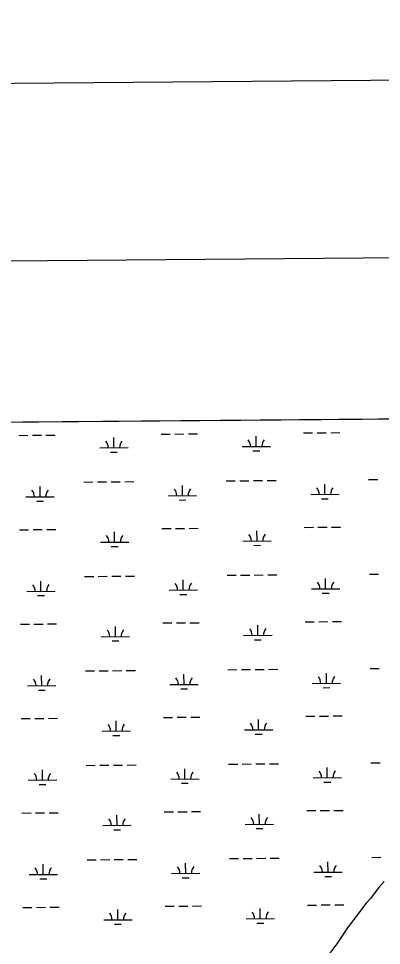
# Model space of a CAD drawing. Extents: x 3568792 to 3606828, y 529143 to 554785.
# Drawn here: x 3578869 to 3580148, y 550936 to 554202 of the extents above; entities that cross this region are included whole.
import ezdxf

# ---------------------------------------------------------------- set-up
doc = ezdxf.new("R2010")
doc.units = 0
for name, color, linetype in [('G-ANNO-NPLT', 7, 'Continuous'), ('V-ANNO-SYMB', 7, 'Continuous'), ('V-GRID-FRAM', 7, 'Continuous'), ('V-SITE-VEGE', 7, 'Continuous'), ('V-WETL-SWMP', 7, 'Continuous')]:
    doc.layers.add(name, color=color, linetype=linetype)

msp = doc.modelspace()

# ---------------------------------------------------------------- linework, layer by layer
at = {"layer": 'G-ANNO-NPLT'}
msp.add_lwpolyline([(3569578.9, 529726.8), (3606244.2, 530036.1), (3606040.4, 554201.9), (3569375, 553892.6)], close=True, dxfattribs=at)
at = {"layer": 'V-ANNO-SYMB'}
msp.add_lwpolyline([(3570406.9, 530358.8), (3603488.9, 530637.9), (3603295.6, 553553.7), (3570213.6, 553274.6), (3570406.9, 530358.8)], dxfattribs=at)
at = {"layer": 'V-GRID-FRAM'}
msp.add_lwpolyline([(3570936, 552713.8), (3602582.8, 552980.8), (3602744.1, 534798.4), (3571081.5, 534531.3), (3570936, 552713.8)], dxfattribs=at)
at = {"layer": 'V-SITE-VEGE'}
for p, q in [((3578563.5, 552778.1), (3582309.5, 552809.7)), ((3580157.6, 551162.1), (3580138.8, 551140.2)), ((3580138.8, 551140.2), (3580109, 551101)), ((3580109, 551101), (3580095, 551085.3)), ((3580095, 551085.3), (3580029.2, 550999)), ((3580029.2, 550999), (3579991.6, 550942.5)), ((3579991.6, 550942.5), (3579949.3, 550886.1))]:
    msp.add_line(p, q, dxfattribs=at)
at = {"layer": 'V-WETL-SWMP'}
for p, q in [((3578506.3, 552777.6), (3587694.5, 552855.2)), ((3578869.9, 552733.5), (3578901.9, 552733.7)), ((3578917.9, 552733.9), (3578949.9, 552734.1)), ((3578965.9, 552734.3), (3578997.9, 552734.5)), ((3579205.1, 552689.9), (3579204.8, 552725.9)), ((3579371.8, 552737.7), (3579403.8, 552738)), ((3579419.8, 552738.1), (3579451.8, 552738.4)), ((3579467.8, 552738.5), (3579499.8, 552738.8)), ((3579707, 552694.1), (3579706.7, 552730.1)), ((3579873.7, 552741.9), (3579905.7, 552742.2)), ((3579921.7, 552742.3), (3579953.7, 552742.6)), ((3579969.7, 552742.7), (3580001.7, 552743)), ((3579657, 552693.7), (3579757, 552694.5)), ((3579155.1, 552689.4), (3579255.1, 552690.3)), ((3579193.3, 552674.3), (3579217.3, 552674.5)), ((3579695.1, 552678.6), (3579719.1, 552678.8)), ((3579099.3, 552568.9), (3579131.3, 552569.2)), ((3579147.3, 552569.3), (3579179.3, 552569.6)), ((3579195.3, 552569.7), (3579227.3, 552570)), ((3579243.3, 552570.1), (3579275.3, 552570.4)), ((3579601.2, 552573.1), (3579633.2, 552573.4)), ((3579649.2, 552573.5), (3579681.2, 552573.8)), ((3579697.2, 552573.9), (3579729.2, 552574.2)), ((3579745.2, 552574.3), (3579777.2, 552574.6)), ((3579948.9, 552525.3), (3579948.6, 552561.3)), ((3580103.1, 552577.4), (3580135.1, 552577.6)), ((3578945.1, 552516.8), (3578944.8, 552552.8)), ((3579447, 552521.1), (3579446.7, 552557.1)), ((3578895.1, 552516.4), (3578995.1, 552517.3)), ((3578933.3, 552501.3), (3578957.3, 552501.5)), ((3579397, 552520.7), (3579497, 552521.5)), ((3579435.2, 552505.5), (3579459.2, 552505.8)), ((3579898.9, 552524.9), (3579998.9, 552525.7)), ((3579937.1, 552509.8), (3579961.1, 552510)), ((3578872.7, 552400.8), (3578904.7, 552401.1)), ((3578920.7, 552401.2), (3578952.7, 552401.5)), ((3578968.7, 552401.6), (3579000.7, 552401.9)), ((3579374.6, 552405), (3579406.6, 552405.3)), ((3579422.6, 552405.4), (3579454.6, 552405.7)), ((3579470.6, 552405.8), (3579502.6, 552406.1)), ((3579876.5, 552409.3), (3579908.5, 552409.5)), ((3579924.5, 552409.7), (3579956.5, 552409.9)), ((3579972.5, 552410.1), (3580004.5, 552410.3)), ((3579207.9, 552357.2), (3579207.6, 552393.2)), ((3579709.8, 552361.4), (3579709.5, 552397.4)), ((3579157.9, 552356.8), (3579257.9, 552357.6)), ((3579196.1, 552341.7), (3579220.1, 552341.9)), ((3579659.8, 552361), (3579759.8, 552361.9)), ((3579698, 552345.9), (3579722, 552346.1)), ((3579102.1, 552236.2), (3579134.1, 552236.5)), ((3579150.1, 552236.6), (3579182.1, 552236.9)), ((3579198.1, 552237), (3579230.1, 552237.3)), ((3579246.1, 552237.4), (3579278.1, 552237.7)), ((3579604, 552240.5), (3579636, 552240.7)), ((3579652, 552240.9), (3579684, 552241.1)), ((3579700, 552241.3), (3579732, 552241.5)), ((3579748, 552241.7), (3579780, 552241.9)), ((3580105.9, 552244.7), (3580137.9, 552245)), ((3578947.9, 552184.2), (3578947.6, 552220.2)), ((3579449.8, 552188.4), (3579449.5, 552224.4)), ((3579951.7, 552192.7), (3579951.4, 552228.7)), ((3578898, 552183.8), (3578997.9, 552184.6)), ((3579399.8, 552188), (3579499.8, 552188.8)), ((3579438, 552172.9), (3579462, 552173.1)), ((3579901.7, 552192.2), (3580001.7, 552193.1)), ((3579939.9, 552177.1), (3579963.9, 552177.3)), ((3578936.1, 552168.7), (3578960.1, 552168.9)), ((3579377.4, 552072.4), (3579409.4, 552072.6)), ((3579425.4, 552072.8), (3579457.4, 552073)), ((3579473.4, 552073.2), (3579505.4, 552073.5)), ((3579879.3, 552076.6), (3579911.3, 552076.9)), ((3579927.3, 552077), (3579959.3, 552077.3)), ((3579975.3, 552077.4), (3580007.3, 552077.7)), ((3578875.5, 552068.1), (3578907.5, 552068.4)), ((3578923.5, 552068.5), (3578955.5, 552068.8)), ((3578971.5, 552068.9), (3579003.5, 552069.2)), ((3579210.7, 552024.5), (3579210.4, 552060.5)), ((3579712.6, 552028.8), (3579712.3, 552064.8)), ((3579160.7, 552024.1), (3579260.7, 552025)), ((3579198.9, 552009), (3579222.9, 552009.2)), ((3579662.6, 552028.3), (3579762.6, 552029.2)), ((3579700.8, 552013.2), (3579724.8, 552013.4)), ((3579654.8, 551908.2), (3579686.8, 551908.5)), ((3579702.8, 551908.6), (3579734.8, 551908.9)), ((3579750.8, 551909), (3579782.8, 551909.3)), ((3580108.7, 551912), (3580140.7, 551912.3)), ((3578950.8, 551851.5), (3578950.5, 551887.5)), ((3579104.9, 551903.6), (3579136.9, 551903.8)), ((3579152.9, 551904), (3579184.9, 551904.2)), ((3579200.9, 551904.4), (3579232.9, 551904.6)), ((3579248.9, 551904.8), (3579280.9, 551905)), ((3579452.6, 551855.8), (3579452.3, 551891.8)), ((3579606.8, 551907.8), (3579638.8, 551908.1)), ((3579954.5, 551860), (3579954.2, 551896)), ((3578900.8, 551851.1), (3579000.8, 551851.9)), ((3579402.6, 551855.3), (3579502.6, 551856.2)), ((3579904.5, 551859.6), (3580004.5, 551860.4)), ((3579942.7, 551844.5), (3579966.7, 551844.7)), ((3578938.9, 551836), (3578962.9, 551836.2)), ((3579440.8, 551840.2), (3579464.8, 551840.4)), ((3579978.1, 551744.8), (3580010.1, 551745)), ((3578878.3, 551735.5), (3578910.3, 551735.7)), ((3578926.3, 551735.9), (3578958.3, 551736.1)), ((3578974.3, 551736.3), (3579006.3, 551736.6)), ((3579213.5, 551691.9), (3579213.2, 551727.9)), ((3579380.2, 551739.7), (3579412.2, 551740)), ((3579428.2, 551740.1), (3579460.2, 551740.4)), ((3579476.2, 551740.5), (3579508.2, 551740.8)), ((3579715.4, 551696.1), (3579715.1, 551732.1)), ((3579882.1, 551743.9), (3579914.1, 551744.2)), ((3579930.1, 551744.3), (3579962.1, 551744.6)), ((3579163.5, 551691.4), (3579263.5, 551692.3)), ((3579665.4, 551695.7), (3579765.4, 551696.5)), ((3579703.6, 551680.6), (3579727.6, 551680.8)), ((3579201.7, 551676.3), (3579225.7, 551676.5)), ((3578953.6, 551518.9), (3578953.3, 551554.9)), ((3579107.7, 551570.9), (3579139.7, 551571.2)), ((3579155.7, 551571.3), (3579187.7, 551571.6)), ((3579203.7, 551571.7), (3579235.7, 551572)), ((3579251.7, 551572.1), (3579283.7, 551572.4)), ((3579455.5, 551523.1), (3579455.1, 551559.1)), ((3579609.6, 551575.1), (3579641.6, 551575.4)), ((3579657.6, 551575.5), (3579689.6, 551575.8)), ((3579705.6, 551575.9), (3579737.6, 551576.2)), ((3579753.6, 551576.4), (3579785.6, 551576.6)), ((3579957.3, 551527.3), (3579957, 551563.3)), ((3580111.5, 551579.4), (3580143.5, 551579.6)), ((3578903.6, 551518.4), (3579003.6, 551519.3)), ((3579405.5, 551522.7), (3579505.4, 551523.5)), ((3579907.3, 551526.9), (3580007.3, 551527.7)), ((3578941.7, 551503.3), (3578965.7, 551503.5)), ((3579443.6, 551507.6), (3579467.6, 551507.8)), ((3579945.5, 551511.8), (3579969.5, 551512)), ((3578881.1, 551402.8), (3578913.1, 551403.1)), ((3578929.1, 551403.2), (3578961.1, 551403.5)), ((3578977.1, 551403.6), (3579009.1, 551403.9)), ((3579216.4, 551359.2), (3579216, 551395.2)), ((3579383, 551407), (3579415, 551407.3)), ((3579431, 551407.4), (3579463, 551407.7)), ((3579479, 551407.9), (3579511, 551408.1)), ((3579718.2, 551363.4), (3579717.9, 551399.4)), ((3579884.9, 551411.3), (3579916.9, 551411.5)), ((3579932.9, 551411.7), (3579964.9, 551412)), ((3579980.9, 551412.1), (3580012.9, 551412.4)), ((3579166.4, 551358.8), (3579266.4, 551359.6)), ((3579668.2, 551363), (3579768.2, 551363.9)), ((3579204.5, 551343.7), (3579228.5, 551343.9)), ((3579706.4, 551347.9), (3579730.4, 551348.1)), ((3579110.5, 551238.2), (3579142.5, 551238.5)), ((3579158.5, 551238.6), (3579190.5, 551238.9)), ((3579206.5, 551239), (3579238.5, 551239.3)), ((3579254.5, 551239.5), (3579286.5, 551239.7)), ((3579458.3, 551190.4), (3579458, 551226.4)), ((3579612.4, 551242.5), (3579644.4, 551242.7)), ((3579660.4, 551242.9), (3579692.4, 551243.1)), ((3579708.4, 551243.3), (3579740.4, 551243.6)), ((3579756.4, 551243.7), (3579788.4, 551244)), ((3579960.1, 551194.7), (3579959.8, 551230.7)), ((3580114.3, 551246.7), (3580146.3, 551247)), ((3578956.4, 551186.2), (3578956.1, 551222.2)), ((3579408.3, 551190), (3579508.3, 551190.9)), ((3579910.1, 551194.2), (3580010.1, 551195.1)), ((3578906.4, 551185.8), (3579006.4, 551186.6)), ((3578944.5, 551170.7), (3578968.5, 551170.9)), ((3579446.4, 551174.9), (3579470.4, 551175.1)), ((3579948.3, 551179.1), (3579972.3, 551179.3)), ((3578883.9, 551070.1), (3578915.9, 551070.4)), ((3578931.9, 551070.6), (3578963.9, 551070.8)), ((3578979.9, 551071), (3579011.9, 551071.2)), ((3579219.2, 551026.5), (3579218.9, 551062.5)), ((3579385.8, 551074.4), (3579417.8, 551074.7)), ((3579433.8, 551074.8), (3579465.8, 551075.1)), ((3579481.8, 551075.2), (3579513.8, 551075.5)), ((3579721.1, 551030.8), (3579720.7, 551066.8)), ((3579887.7, 551078.6), (3579919.7, 551078.9)), ((3579935.7, 551079), (3579967.7, 551079.3)), ((3579983.7, 551079.4), (3580015.7, 551079.7)), ((3579169.2, 551026.1), (3579269.2, 551027)), ((3579671.1, 551030.4), (3579771, 551031.2)), ((3579207.3, 551011), (3579231.3, 551011.2)), ((3579709.2, 551015.2), (3579733.2, 551015.4))]:
    msp.add_line(p, q, dxfattribs=at)
for centre, start, end in [((3579149.9, 552689.9), 359.7115, 41.2552), ((3579260.4, 552690.8), 139.7115, 181.2552), ((3579651.8, 552694.1), 359.7115, 41.2552), ((3579762.3, 552695), 139.7115, 181.2552), ((3578889.9, 552516.9), 359.7115, 41.2552), ((3579000.4, 552517.8), 139.7115, 181.2552), ((3579391.8, 552521.1), 359.7115, 41.2552), ((3579502.3, 552522), 139.7115, 181.2552), ((3579893.7, 552525.3), 359.7115, 41.2552), ((3580004.2, 552526.3), 139.7115, 181.2552), ((3579152.7, 552357.2), 359.7115, 41.2552), ((3579263.2, 552358.1), 139.7115, 181.2552), ((3579654.6, 552361.4), 359.7115, 41.2552), ((3579765.1, 552362.4), 139.7115, 181.2552), ((3578892.7, 552184.2), 359.7115, 41.2552), ((3579003.2, 552185.1), 139.7115, 181.2552), ((3579394.6, 552188.4), 359.7115, 41.2552), ((3579505.1, 552189.4), 139.7115, 181.2552), ((3579896.5, 552192.7), 359.7115, 41.2552), ((3580007, 552193.6), 139.7115, 181.2552), ((3579155.5, 552024.5), 359.7115, 41.2552), ((3579266, 552025.5), 139.7115, 181.2552), ((3579657.4, 552028.8), 359.7115, 41.2552), ((3579767.9, 552029.7), 139.7115, 181.2552), ((3579397.4, 551855.8), 359.7115, 41.2552), ((3579507.9, 551856.7), 139.7115, 181.2552), ((3579899.3, 551860), 359.7115, 41.2552), ((3580009.8, 551860.9), 139.7115, 181.2552), ((3578895.5, 551851.5), 359.7115, 41.2552), ((3579006, 551852.5), 139.7115, 181.2552), ((3579158.3, 551691.9), 359.7115, 41.2552), ((3579268.8, 551692.8), 139.7115, 181.2552), ((3579660.2, 551696.1), 359.7115, 41.2552), ((3579770.7, 551697), 139.7115, 181.2552), ((3579902.1, 551527.3), 359.7115, 41.2552), ((3580012.6, 551528.3), 139.7115, 181.2552), ((3578898.3, 551518.9), 359.7115, 41.2552), ((3579008.8, 551519.8), 139.7115, 181.2552), ((3579400.2, 551523.1), 359.7115, 41.2552), ((3579510.7, 551524), 139.7115, 181.2552), ((3579663, 551363.4), 359.7115, 41.2552), ((3579773.5, 551364.4), 139.7115, 181.2552), ((3579161.1, 551359.2), 359.7115, 41.2552), ((3579271.6, 551360.1), 139.7115, 181.2552), ((3578901.1, 551186.2), 359.7115, 41.2552), ((3579011.6, 551187.1), 139.7115, 181.2552), ((3579403, 551190.4), 359.7115, 41.2552), ((3579513.5, 551191.4), 139.7115, 181.2552), ((3579904.9, 551194.7), 359.7115, 41.2552), ((3580015.4, 551195.6), 139.7115, 181.2552), ((3579163.9, 551026.6), 359.7115, 41.2552), ((3579274.4, 551027.5), 139.7115, 181.2552), ((3579665.8, 551030.8), 359.7115, 41.2552), ((3579776.3, 551031.7), 139.7115, 181.2552)]:
    msp.add_arc(centre, 35.2, start, end, dxfattribs=at)

doc.saveas('drawing.dxf')
